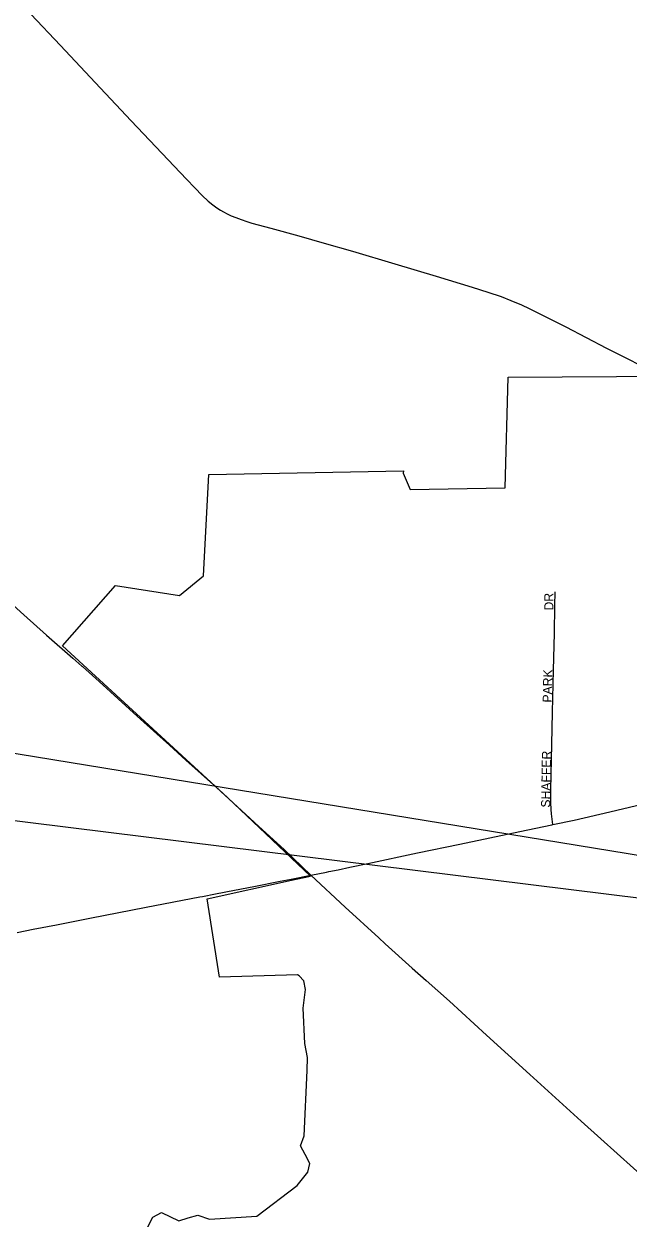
# Model space of a CAD drawing. Extents: x 1772825 to 1773716, y 1138558 to 1139032.
# Drawn here: x 1773300.09 to 1773312.65, y 1138859.28 to 1138884.11 of the extents above; entities that cross this region are included whole.
import ezdxf

# ---------------------------------------------------------------- set-up
doc = ezdxf.new("R2010")
doc.units = 0
for name, color, linetype in [('GM_X_City_Street', 7, 'Continuous'), ('GM_X_City_Street_Text', 7, 'Continuous'), ('GM_X_Corporation', 7, 'Continuous'), ('GM_X_County_Road', 7, 'Continuous'), ('GM_X_State_Route', 7, 'Continuous'), ('GM_X_US_Route', 7, 'Continuous'), ('SH_Text', 7, 'Continuous')]:
    doc.layers.add(name, color=color, linetype=linetype)

msp = doc.modelspace()

# ---------------------------------------------------------------- linework, layer by layer
at = {"layer": 'GM_X_City_Street'}
msp.add_lwpolyline([(1773311.081, 1138867.464), (1773311.057, 1138867.692), (1773311.051, 1138867.776), (1773311.042, 1138867.924), (1773311.039, 1138868.036), (1773311.042, 1138868.186), (1773311.065, 1138869.13), (1773311.077, 1138869.803), (1773311.094, 1138870.673), (1773311.115, 1138871.444), (1773311.127, 1138872.016), (1773311.129, 1138872.302)], dxfattribs=at)
at = {"layer": 'GM_X_Corporation'}
msp.add_lwpolyline([(1773302.132, 1138858.053), (1773302.77, 1138859.305), (1773302.944, 1138859.4), (1773303.307, 1138859.227), (1773303.504, 1138859.287), (1773303.7, 1138859.347), (1773303.942, 1138859.265), (1773304.928, 1138859.326), (1773305.766, 1138859.959), (1773305.877, 1138860.098), (1773305.988, 1138860.238), (1773306.029, 1138860.423), (1773305.934, 1138860.605), (1773305.838, 1138860.787), (1773305.916, 1138860.994), (1773305.973, 1138862.354), (1773305.979, 1138862.62), (1773305.93, 1138862.911), (1773305.889, 1138863.648), (1773305.941, 1138864.039), (1773305.903, 1138864.217), (1773305.809, 1138864.32), (1773305.772, 1138864.344), (1773304.154, 1138864.293), (1773303.893, 1138865.924), (1773305.647, 1138866.313), (1773306.042, 1138866.39), (1773304.321, 1138868.028), (1773303.114, 1138869.135), (1773300.891, 1138871.182), (1773301.991, 1138872.436), (1773303.323, 1138872.227), (1773303.818, 1138872.638), (1773303.929, 1138874.745), (1773307.981, 1138874.816), (1773307.969, 1138874.772), (1773308.115, 1138874.428), (1773310.095, 1138874.463), (1773310.153, 1138876.765), (1773313.526, 1138876.785)], dxfattribs=at)
at = {"layer": 'GM_X_County_Road'}
msp.add_lwpolyline([(1773300.229, 1138884.313), (1773300.844, 1138883.663), (1773301.466, 1138883.001), (1773302.318, 1138882.097), (1773302.832, 1138881.556), (1773303.469, 1138880.883), (1773303.64, 1138880.704), (1773303.791, 1138880.546), (1773303.916, 1138880.428), (1773304.011, 1138880.349), (1773304.1, 1138880.284), (1773304.171, 1138880.239), (1773304.237, 1138880.201), (1773304.314, 1138880.16), (1773304.395, 1138880.122), (1773304.49, 1138880.082), (1773304.6, 1138880.041), (1773304.719, 1138880.003), (1773304.827, 1138879.971), (1773305.218, 1138879.867), (1773305.805, 1138879.703), (1773306.331, 1138879.554), (1773306.917, 1138879.386), (1773307.799, 1138879.124), (1773308.656, 1138878.865), (1773309.405, 1138878.638), (1773309.731, 1138878.536), (1773310.009, 1138878.441), (1773310.213, 1138878.36), (1773310.43, 1138878.268), (1773310.588, 1138878.193), (1773310.782, 1138878.097), (1773311.351, 1138877.811), (1773312.2, 1138877.372), (1773312.626, 1138877.157), (1773312.902, 1138877.019)], dxfattribs=at)
at = {"layer": 'GM_X_State_Route'}
for points in [[(1773299.861, 1138872.026), (1773300.087, 1138871.827), (1773300.559, 1138871.406), (1773301.107, 1138870.924), (1773301.291, 1138870.76), (1773301.303, 1138870.749)], [(1773301.303, 1138870.749), (1773301.648, 1138870.441), (1773302.44, 1138869.721), (1773302.85, 1138869.353)], [(1773302.85, 1138869.353), (1773303.116, 1138869.114), (1773303.45, 1138868.803), (1773304.026, 1138868.29), (1773304.09, 1138868.233), (1773304.876, 1138867.512), (1773304.896, 1138867.494)], [(1773306.619, 1138866.528), (1773306.862, 1138866.579), (1773307.235, 1138866.657), (1773308.272, 1138866.878), (1773309.148, 1138867.06), (1773310.396, 1138867.319), (1773311.065, 1138867.46), (1773311.081, 1138867.464), (1773311.529, 1138867.56), (1773312.269, 1138867.729), (1773312.825, 1138867.859), (1773313.255, 1138867.957), (1773313.838, 1138868.085)], [(1773304.896, 1138867.494), (1773305.496, 1138866.948), (1773306.051, 1138866.412)], [(1773306.051, 1138866.412), (1773306.375, 1138866.476), (1773306.423, 1138866.487)], [(1773306.423, 1138866.487), (1773306.619, 1138866.528)]]:
    msp.add_lwpolyline(points, dxfattribs=at)
at = {"layer": 'GM_X_US_Route'}
for points in [[(1773304.073, 1138866.025), (1773304.463, 1138866.101), (1773304.865, 1138866.179), (1773305.414, 1138866.288), (1773305.64, 1138866.332)], [(1773305.64, 1138866.332), (1773306.051, 1138866.412)], [(1773306.051, 1138866.412), (1773306.762, 1138865.75), (1773307.463, 1138865.112)], [(1773299.943, 1138865.225), (1773300.277, 1138865.289), (1773300.765, 1138865.381), (1773301.46, 1138865.518), (1773302.631, 1138865.749), (1773303.742, 1138865.961), (1773303.799, 1138865.972)], [(1773303.799, 1138865.972), (1773304.073, 1138866.025)], [(1773307.463, 1138865.112), (1773307.599, 1138864.988), (1773308.161, 1138864.483)], [(1773308.161, 1138864.483), (1773308.45, 1138864.224), (1773308.932, 1138863.793), (1773309.703, 1138863.089), (1773310.608, 1138862.273), (1773311.673, 1138861.301), (1773312.08, 1138860.935), (1773313.099, 1138860.016)]]:
    msp.add_lwpolyline(points, dxfattribs=at)
at = {"layer": 'SH_Text'}
msp.add_lwpolyline([(1773210.29, 1138883.587), (1773335.511, 1138863.126), (1773210.29, 1138878.641)], close=True, dxfattribs=at)

# ---------------------------------------------------------------- texts
at = {"layer": 'GM_X_City_Street_Text'}
for s, rotation, p in [('DR', 90, (1773311.094, 1138871.916)), ('PARK', 88.7818, (1773311.06, 1138870)), ('SHAFFER', 89.0613, (1773311.027, 1138867.817))]:
    msp.add_text(s, height=0.1894, rotation=rotation, dxfattribs=at).set_placement(p)

doc.saveas('drawing.dxf')
